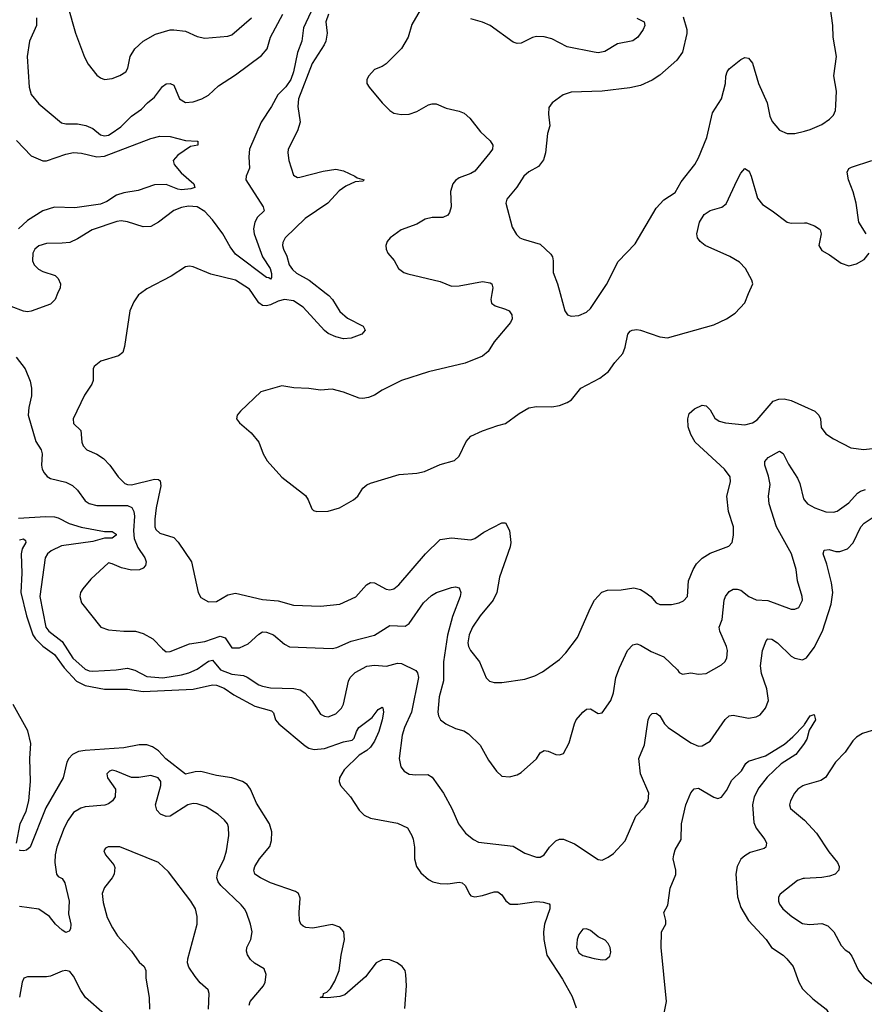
# Model space of a CAD drawing. Header units: inches. Extents: x 1839270 to 1929235, y 762242 to 910350.
# Tile 271 of 362: x 1845930 to 1850310, y 886315 to 891421. Entities that reach past the tile are written whole.
import ezdxf

# ---------------------------------------------------------------- set-up
doc = ezdxf.new("R2010")
doc.units = ezdxf.units.IN
doc.header["$MEASUREMENT"] = 0
for name, color, linetype in [('B8848', 7, 'Continuous'), ('B8849', 7, 'Continuous'), ('B8858', 7, 'Continuous'), ('B8859', 7, 'Continuous')]:
    doc.layers.add(name, color=color, linetype=linetype)

msp = doc.modelspace()

# ---------------------------------------------------------------- linework, layer by layer
at = {"layer": 'B8848', "color": 5}
for points, elevation in [([(1846127, 890000), (1846113.7, 889970), (1846090, 889945.4), (1845990, 889908.7), (1845970, 889905.3), (1845950, 889908.7), (1845886.6, 889933.4)], 660), ([(1846556, 890000), (1846546.9, 889993.1), (1846522, 889958), (1846501.7, 889910), (1846473.7, 889726.3), (1846464.4, 889695.6), (1846442, 889678), (1846350.3, 889649.7), (1846317.1, 889622.9), (1846310.4, 889609.6), (1846310.4, 889550), (1846303.7, 889530), (1846266.6, 889473.4), (1846208.1, 889350), (1846210, 889326), (1846247, 889290), (1846252.4, 889230), (1846259, 889210), (1846278.4, 889190), (1846330, 889167.7), (1846365.5, 889145.5), (1846397.4, 889110), (1846440.2, 889050), (1846476.3, 889016.3), (1846490, 889010.1), (1846510, 889009.1), (1846630, 889038), (1846650, 889036.3), (1846658.8, 889030), (1846663, 889003), (1846637.4, 888890), (1846630.2, 888830.2), (1846631, 888791), (1846636.1, 888776.1), (1846657.7, 888757.7), (1846730, 888734.9), (1846751.7, 888711.7), (1846822, 888610), (1846855.5, 888450), (1846870, 888424.9), (1846910, 888401.3), (1846950, 888403.6), (1847010, 888438.7), (1847050, 888446.7), (1847190, 888414.3), (1847270, 888407.1), (1847350, 888384.7), (1847490, 888379.3), (1847590, 888390.2), (1847672.5, 888427.5), (1847728.7, 888490), (1847750, 888502), (1847770, 888500.9), (1847830, 888467.3), (1847850, 888464.7), (1847870.7, 888469.3), (1847896.3, 888490), (1848035.1, 888650), (1848110, 888724.4), (1848170, 888733.4), (1848270, 888724), (1848290, 888730.3), (1848336.8, 888763.2), (1848430, 888811), (1848450, 888812), (1848470, 888771.3), (1848477.2, 888710), (1848473.4, 888686.6), (1848417.7, 888530), (1848403.8, 888450), (1848386, 888410), (1848318, 888330), (1848278.2, 888270), (1848261.3, 888230), (1848253.4, 888190), (1848257.1, 888170), (1848267.3, 888150), (1848314.9, 888090), (1848350, 888007.3), (1848367.3, 887990), (1848390, 887983.7), (1848430, 887983.1), (1848550, 888001.2), (1848601.3, 888018.7), (1848641, 888039), (1848730, 888103.6), (1848763.1, 888136.9), (1848823.6, 888216.4), (1848890, 888370.5), (1848911.6, 888410), (1848948.5, 888451.5), (1848978.3, 888461.7), (1849050, 888463.6), (1849114.6, 888474.6), (1849150, 888465.3), (1849172.6, 888452.6), (1849203, 888430), (1849230, 888397.3), (1849250, 888387.7), (1849310, 888387.7), (1849350, 888396.3), (1849373.3, 888406.7), (1849394, 888430), (1849398, 888510), (1849422.4, 888570), (1849440.4, 888599.6), (1849470, 888628.4), (1849510, 888654.9), (1849608, 888690), (1849624, 888710), (1849632.3, 888747.7), (1849631.6, 888790), (1849605.6, 888870), (1849596.9, 888950), (1849616.6, 889023.4), (1849613.8, 889050), (1849584.8, 889090), (1849433.5, 889230), (1849409.8, 889270), (1849397.2, 889310), (1849394.3, 889350), (1849402.4, 889377.6), (1849430, 889402), (1849470, 889421.3), (1849490, 889417.6), (1849510, 889397.1), (1849534.3, 889354.3), (1849557.9, 889337.9), (1849590.7, 889329.3), (1849690, 889320.2), (1849730, 889329.2), (1849755.1, 889344.9), (1849837.2, 889442.8), (1849866.5, 889453.5), (1849893.9, 889453.9), (1849930, 889446.1), (1850000, 889414.2)], 680), ([(1848378.9, 890000), (1848373.1, 889970), (1848377.6, 889950), (1848396.2, 889936.2), (1848450, 889920.3), (1848468.2, 889910), (1848483.1, 889890), (1848484.7, 889870), (1848475.2, 889850), (1848391.1, 889750), (1848359.6, 889700.4), (1848330, 889676.2), (1848240.1, 889639.9), (1848050, 889594.6), (1847910.4, 889550), (1847810, 889498.7), (1847770, 889473.4), (1847738.7, 889461.3), (1847710, 889455.9), (1847690, 889457.3), (1847610, 889489.9), (1847550, 889505), (1847490, 889499.4), (1847430, 889508.2), (1847351.6, 889511.6), (1847290, 889521.5), (1847180.7, 889490), (1847074.8, 889390), (1847058.8, 889370), (1847054.8, 889350), (1847070.8, 889330), (1847130, 889278), (1847170.4, 889230), (1847192.2, 889170), (1847212.7, 889132.7), (1847290, 889048.2), (1847412.4, 888952.4), (1847426.7, 888930), (1847444.4, 888884.4), (1847454.6, 888874.6), (1847470.4, 888870.4), (1847530, 888872.8), (1847589.5, 888890), (1847661.6, 888930), (1847683, 888950), (1847710, 888990.4), (1847730.9, 889009.1), (1847750, 889017.4), (1847897.4, 889062.6), (1847990, 889069.3), (1848030, 889077.8), (1848110, 889113.7), (1848184.7, 889135.3), (1848210, 889158), (1848245.9, 889234.1), (1848270, 889260.3), (1848331, 889289), (1848410, 889316.9), (1848450, 889326.3), (1848520.8, 889379.2), (1848570, 889407.3), (1848610, 889414.7), (1848690, 889413.1), (1848730, 889420.3), (1848770, 889435.3), (1848791.6, 889450), (1848840.5, 889510), (1848938, 889562), (1848983.7, 889596.3), (1849016.6, 889643.4), (1849057.2, 889690), (1849070, 889722.8), (1849084, 889790), (1849095.2, 889804.8), (1849106, 889810), (1849130, 889814.2), (1849149.8, 889810.2), (1849250, 889775.3), (1849290, 889771), (1849530, 889837.4), (1849596.2, 889870), (1849640.5, 889899.5), (1849690, 889952.7), (1849710.2, 890000)], 720), ([(1847519.8, 890000), (1847532.5, 889990), (1847551.9, 889970), (1847590, 889906.9), (1847630, 889873.6), (1847712, 889832), (1847721.6, 889810), (1847704, 889790), (1847650, 889769.8), (1847610, 889765.3), (1847570, 889776.2), (1847530, 889794.1), (1847510, 889808.5), (1847400.2, 889930), (1847350, 889962.3), (1847304, 889970), (1847270, 889960.5), (1847230, 889941.6), (1847210, 889936.5), (1847190, 889938.4), (1847170, 889952.4), (1847137.8, 890000)], 680), ([(1848732.6, 890000), (1848756.3, 889910), (1848770.4, 889890.4), (1848790, 889883), (1848830, 889887), (1848870, 889904.4), (1848890, 889923), (1848941.3, 890000)], 740), ([(1845912.7, 889670), (1845958, 889610), (1845985.3, 889545.3), (1845991.4, 889510), (1845991.6, 889470), (1845977, 889410), (1845974.6, 889370), (1846013.5, 889233.5), (1846041.3, 889190), (1846046.7, 889170), (1846043, 889110), (1846046, 889090), (1846056.4, 889070), (1846072.5, 889052.5), (1846090, 889042), (1846170, 889022.2), (1846204.9, 889004.9), (1846230, 888981.7), (1846270, 888924.9), (1846291, 888911), (1846330, 888901.5), (1846490, 888901.6), (1846511.7, 888891.7), (1846522.6, 888870), (1846525.2, 888845.2), (1846519.9, 888770), (1846523.6, 888730), (1846543.3, 888683.3), (1846579.3, 888630), (1846586.2, 888610), (1846582.8, 888590), (1846570, 888577.2), (1846551.5, 888568.5), (1846510, 888566.9), (1846457.7, 888577.7), (1846410, 888599.7), (1846390, 888603.6), (1846299.9, 888520.1), (1846257.6, 888470), (1846246, 888450), (1846242.3, 888430), (1846250, 888396.3), (1846351.2, 888271.2), (1846390, 888257.3), (1846470, 888250.3), (1846530, 888250.3), (1846570, 888237.3), (1846621.3, 888210), (1846670, 888158), (1846690, 888143), (1846710, 888144.4), (1846810, 888184.7), (1846890, 888196.6), (1846970, 888223.6), (1846995.7, 888215.7), (1847030, 888163.2), (1847070, 888163.7), (1847115.8, 888184.2), (1847170, 888233.8), (1847190, 888245.5), (1847210, 888244.7), (1847246, 888230), (1847302.6, 888182.6), (1847330, 888168.7), (1847550, 888159.6), (1847574.7, 888165.3), (1847650, 888197.2), (1847770.5, 888229.5), (1847850, 888279.6), (1847930, 888276.5), (1847950, 888289.2), (1848024, 888396), (1848065, 888435), (1848091.2, 888450), (1848170, 888475.3), (1848190, 888479.3), (1848210, 888474), (1848218.4, 888450), (1848214.3, 888430), (1848174.5, 888325.5), (1848148.5, 888228.5), (1848127.9, 888090), (1848128.1, 887991.9), (1848106.2, 887910), (1848098.9, 887830), (1848102, 887810), (1848112.7, 887790), (1848140.5, 887770), (1848190, 887744.9), (1848233.3, 887733.3), (1848258.2, 887718.2), (1848318, 887658), (1848360.6, 887580.6), (1848402.9, 887522.9), (1848430, 887497.3), (1848470, 887494), (1848510, 887504.9), (1848530, 887516.3), (1848610, 887587.3), (1848630, 887618.8), (1848649.5, 887630.5), (1848670, 887627.7), (1848710, 887610.6), (1848730, 887607.7), (1848750, 887614.8), (1848779.5, 887670), (1848806.6, 887770), (1848816, 887790), (1848849.7, 887830.3), (1848870, 887844.9), (1848890, 887847.3), (1848930, 887822.8), (1848950, 887826), (1848995.8, 887890), (1849009.7, 887930), (1849022.2, 888010), (1849040.2, 888059.8), (1849081.7, 888150), (1849110, 888179.5), (1849130, 888184.2), (1849150, 888176.9), (1849204.8, 888144.8), (1849270, 888116.3), (1849342, 888050), (1849350, 888036), (1849367.1, 888027.1), (1849410, 888033.4), (1849450, 888027.3), (1849490, 888030.4), (1849570, 888074.9), (1849586.3, 888090), (1849597.7, 888110), (1849600.4, 888150), (1849595.6, 888170), (1849560.3, 888250), (1849558.2, 888270), (1849573.7, 888310), (1849583.7, 888410), (1849590.8, 888430), (1849610, 888456.1), (1849630, 888466.9), (1849650, 888468.2), (1849670, 888461.6), (1849711.8, 888430), (1849750, 888412.9), (1849810, 888409.2), (1849930, 888364.6), (1849950, 888364.2), (1849970, 888373), (1849989.7, 888410), (1849988, 888430), (1849963, 888510), (1849957.2, 888570), (1849932.8, 888650), (1849854.7, 888790), (1849816, 888910), (1849813.6, 888950), (1849822.6, 889010), (1849813.6, 889053.6), (1849794, 889110), (1849794.5, 889130), (1849812.3, 889150), (1849870, 889183), (1849890, 889170.7), (1849916.4, 889116.4), (1849963.8, 889043.8), (1849975.2, 889015.2), (1849995.3, 888935.3), (1850000, 888929.5)], 660), ([(1845923.8, 888836.2), (1846064.8, 888844.8), (1846110, 888842.7), (1846130, 888837.4), (1846187.4, 888807.4), (1846248.6, 888788.6), (1846370, 888766), (1846410, 888767), (1846430, 888752.4), (1846430, 888747), (1846410, 888731.5), (1846370, 888731.3), (1846310, 888714), (1846147, 888693), (1846093.5, 888666.5), (1846074.2, 888650), (1846062.5, 888630), (1846034, 888430), (1846066, 888270), (1846080.8, 888250), (1846150, 888195.8), (1846205.1, 888110), (1846270, 888053.4), (1846290, 888043.8), (1846310, 888041.9), (1846430, 888048.8), (1846490, 888057), (1846527.5, 888047.5), (1846590, 888014.4), (1846672, 888008), (1846770, 888023.1), (1846806.5, 888033.5), (1846850, 888053.2), (1846910, 888094.6), (1846930, 888098.9), (1846971.8, 888050), (1847030, 888026.9), (1847090, 888020.1), (1847110, 888011.4), (1847170, 887971.2), (1847190, 887963.8), (1847230, 887955.2), (1847352.6, 887952.6), (1847384.8, 887944.8), (1847409.3, 887929.3), (1847444.4, 887890), (1847490, 887819.1), (1847510, 887808.2), (1847530, 887806), (1847570, 887820.4), (1847599.7, 887850), (1847610, 887871), (1847635.3, 887990), (1847644.3, 888010), (1847670, 888035.1), (1847731.1, 888068.9), (1847770, 888073), (1847831.9, 888068.1), (1847890, 888083.2), (1847910, 888082.4), (1847985, 888045), (1847993.7, 888033.7), (1847999, 888010), (1847961.5, 887830), (1847926, 887750), (1847913.9, 887710), (1847897.6, 887590), (1847906.7, 887546.7), (1847923.7, 887523.7), (1847950, 887508.4), (1847984.2, 887504.2), (1848047, 887507), (1848070, 887492.7), (1848127.4, 887410), (1848170.3, 887330), (1848205.7, 887250), (1848242.7, 887202.7), (1848283, 887170), (1848310, 887156), (1848490, 887134.9), (1848550, 887099), (1848610, 887077.7), (1848630, 887078.3), (1848650, 887090.3), (1848677.2, 887130), (1848710, 887162), (1848730, 887170.3), (1848750, 887170.3), (1848807.3, 887147.3), (1848930, 887064.9), (1848950, 887062.8), (1848982.5, 887077.5), (1849010, 887097.3), (1849070, 887162.8), (1849125.6, 887290), (1849170, 887337), (1849188.4, 887370), (1849191.9, 887410), (1849148.8, 887510), (1849140.7, 887590), (1849170, 887661), (1849188.9, 887790), (1849198, 887810), (1849210, 887822), (1849230, 887824.2), (1849250, 887810.3), (1849273.8, 887770), (1849293.8, 887750), (1849410, 887671), (1849450, 887653.7), (1849470, 887654.4), (1849510, 887679.5), (1849588.6, 887791.4), (1849610, 887810.2), (1849630, 887814.7), (1849710, 887799.1), (1849750, 887805.5), (1849770, 887816.5), (1849798.3, 887850), (1849812.9, 887890), (1849804.4, 887950), (1849777, 888030), (1849772.3, 888070), (1849781.6, 888150), (1849800.5, 888199.5), (1849810, 888210.4), (1849830, 888209), (1849860.3, 888190), (1849930, 888120.8), (1849950, 888109.1), (1849990, 888100.9), (1850000, 888106.4)], 640), ([(1845930, 888723.5), (1845950, 888728.2), (1845959.6, 888719.6), (1845961.7, 888710), (1845943.3, 888676.7), (1845937.1, 888650), (1845941, 888550), (1845936.3, 888450), (1845965, 888330), (1845999.1, 888230), (1846012, 888210), (1846050, 888171.4), (1846110, 888127.9), (1846160.3, 888060.3), (1846225.1, 887990), (1846270, 887967.7), (1846370, 887949.7), (1846490, 887949.2), (1846570, 887936.5), (1846830, 887948.8), (1846930, 887971.4), (1846950, 887970.1), (1846990, 887954.1), (1847040.1, 887920.1), (1847150, 887860.7), (1847236.1, 887836.1), (1847245.6, 887825.6), (1847257.6, 887790), (1847274, 887770), (1847410, 887655.1), (1847430, 887642.8), (1847456.6, 887636.6), (1847510, 887642), (1847610, 887675.1), (1847655, 887685), (1847664.4, 887695.6), (1847676.3, 887730), (1847689.2, 887750.8), (1847757.5, 887802.5), (1847790, 887844), (1847810, 887854.8), (1847813, 887853), (1847817.6, 887830), (1847810.2, 887790), (1847793, 887730), (1847770, 887679.7), (1847750, 887648.9), (1847730, 887630.8), (1847690, 887606.8), (1847613.5, 887530), (1847588.4, 887490), (1847586.5, 887470), (1847593.2, 887450), (1847646.2, 887390), (1847690, 887320.9), (1847716.3, 887296.3), (1847750, 887280.7), (1847890, 887254.3), (1847940.5, 887230), (1847964.4, 887190), (1847970.3, 887170.3), (1847977.4, 887130), (1847976.9, 887070), (1847987.4, 887030), (1848010, 886997), (1848050, 886962), (1848073.4, 886950), (1848110, 886940.7), (1848150, 886940.2), (1848208.9, 886948.9), (1848224.9, 886944.9), (1848240.3, 886930), (1848263.7, 886883.7), (1848270, 886877.1), (1848290, 886872), (1848330, 886878.9), (1848390, 886898.7), (1848410, 886897.6), (1848430, 886883), (1848451.5, 886851.5), (1848473.8, 886833.8), (1848513.4, 886833.4), (1848610, 886847.4), (1848645.3, 886845.3), (1848675.3, 886835.3), (1848679.1, 886830), (1848678.7, 886810), (1848651.8, 886730), (1848646.3, 886690), (1848648.6, 886650), (1848663.5, 886570), (1848745.3, 886445.3), (1848795.7, 886355.7), (1848815.8, 886295.8)], 620), ([(1845913.5, 887150), (1845932.5, 887250), (1845963.2, 887316.8), (1845976.9, 887370), (1845985.6, 887470), (1845982.8, 887590), (1845987.5, 887667.5), (1845972.7, 887732.7), (1845896.1, 887870)], 620), ([(1849259.8, 886210), (1849283.9, 886330), (1849256.1, 886610), (1849258, 886690), (1849280.9, 886730), (1849280.7, 886750), (1849271.1, 886790), (1849291, 886829), (1849303.3, 886916.7), (1849332.2, 886987.8), (1849333.5, 887010), (1849319.4, 887070), (1849321.5, 887090), (1849330, 887115.3), (1849359.8, 887170), (1849362.9, 887250), (1849385.1, 887350), (1849410, 887410.7), (1849428.6, 887431.4), (1849450, 887435.3), (1849530, 887388.3), (1849550, 887382.4), (1849570, 887388.8), (1849595.7, 887424.3), (1849622.9, 887477.1), (1849673.8, 887526.2), (1849695.9, 887564.1), (1849710, 887574.9), (1849797, 887603), (1849895.8, 887664.2), (1849938.9, 887701.1), (1849997.6, 887762.4), (1850000, 887766)], 620), ([(1847926.9, 886293.1), (1847936.5, 886410), (1847932.9, 886470), (1847928.3, 886490), (1847913.7, 886510), (1847887.6, 886530), (1847850, 886546.2), (1847813.1, 886546.9), (1847779.1, 886530), (1847723.5, 886456.5), (1847616.4, 886363.6), (1847590, 886355.6), (1847527.5, 886347.5), (1847489.2, 886350), (1847503.1, 886356.9), (1847506, 886370), (1847522.7, 886377.3), (1847542.4, 886397.6), (1847565.3, 886434.7), (1847587.4, 886490), (1847597.7, 886570), (1847614.4, 886650), (1847610.4, 886690.4), (1847590, 886714), (1847550, 886728.6), (1847450, 886709.8), (1847413.3, 886713.3), (1847400, 886720), (1847388, 886730), (1847381.7, 886750), (1847378.9, 886790), (1847384.8, 886864.8), (1847376, 886890), (1847359.7, 886899.7), (1847230, 886945.3), (1847178.4, 886970), (1847149.6, 886990), (1847144.4, 887010), (1847149.8, 887030), (1847174.2, 887070), (1847227.7, 887132.3), (1847236.4, 887163.6), (1847238, 887210), (1847225.9, 887250), (1847158.5, 887358.5), (1847127, 887430), (1847110, 887453.9), (1847086, 887470), (1847030, 887488.6), (1846950, 887501.8), (1846870, 887521.3), (1846839.9, 887520.1), (1846790, 887507.9), (1846688.2, 887588.2), (1846649.9, 887630), (1846618.1, 887650), (1846590, 887660.1), (1846550, 887660.5), (1846470, 887644.4), (1846270, 887631.2), (1846235, 887625), (1846204.7, 887610), (1846185.8, 887590), (1846175.2, 887570), (1846155.2, 887490), (1846066.2, 887333.8), (1845985.2, 887130), (1845965.5, 887114.5), (1845950, 887110.6), (1845933.1, 887113.1), (1845930, 887113.8)], 620), ([(1850000, 887669.3), (1849954.4, 887610), (1849878.4, 887561.6), (1849807, 887493), (1849763.3, 887436.7), (1849739.2, 887390), (1849729.6, 887350), (1849736.7, 887256.7), (1849750, 887228.5), (1849793.7, 887170), (1849803.1, 887150), (1849799.3, 887130), (1849790, 887123), (1849718.7, 887101.3), (1849690, 887085.1), (1849670, 887066.6), (1849650.2, 887030), (1849644.1, 886990), (1849652.5, 886872.5), (1849670, 886817.6), (1849710, 886748.8), (1849800.3, 886650), (1849829.1, 886610), (1849889, 886570), (1849909.1, 886550), (1849941.1, 886510), (1849970.3, 886430), (1849990, 886394.9), (1850000, 886385.3)], 620), ([(1847120.3, 886310), (1847125.1, 886330), (1847193.7, 886410), (1847202.7, 886430), (1847208.3, 886470), (1847198.2, 886498.2), (1847148, 886528), (1847127.1, 886547.1), (1847110.9, 886570.9), (1847106, 886590), (1847108.6, 886610), (1847129, 886651), (1847135.8, 886690), (1847127.8, 886730), (1847106.8, 886790), (1847096.1, 886810), (1847078, 886830), (1846973.5, 886930), (1846959, 886950), (1846952.9, 886970), (1846957.8, 887002.2), (1846989.8, 887070), (1847002.9, 887110), (1847015.5, 887190), (1847012.8, 887232.8), (1847007.1, 887250), (1846993, 887270), (1846959.3, 887299.3), (1846898, 887338), (1846850, 887353.5), (1846830, 887355.7), (1846802.4, 887350), (1846710, 887290.8), (1846690, 887288.9), (1846660.7, 887300.7), (1846641.4, 887321.4), (1846635.1, 887350), (1846661.6, 887450), (1846662, 887470), (1846649, 887490), (1846610, 887501.6), (1846548.6, 887491.4), (1846510, 887491.3), (1846430, 887524), (1846410, 887529.6), (1846395.6, 887524.4), (1846382.4, 887510), (1846385.7, 887490), (1846426.7, 887430), (1846424.9, 887390), (1846412.2, 887370), (1846390, 887354.3), (1846371.8, 887348.2), (1846270, 887339.1), (1846247.3, 887332.7), (1846210, 887308.9), (1846181.9, 887270), (1846161.5, 887230), (1846123.5, 887130), (1846114.4, 887090), (1846111.8, 887050), (1846121.7, 886990), (1846130, 886977.1), (1846150, 886968), (1846164.2, 886944.2), (1846186.3, 886850), (1846183.4, 886783.4), (1846194.9, 886730), (1846193.3, 886706.7), (1846186.6, 886693.4), (1846170, 886687.4), (1846150, 886698.9), (1846115.1, 886730), (1846084, 886770), (1846030, 886807.3), (1845930, 886822.8)], 640), ([(1850000, 887450.7), (1849991.7, 887448.3), (1849966, 887430), (1849947.6, 887410), (1849926.7, 887370), (1849921.6, 887350), (1849928.2, 887330), (1850000, 887270.2)], 640), ([(1846909.7, 886290), (1846912.8, 886370), (1846907.3, 886390), (1846866.7, 886426.7), (1846839.6, 886459.6), (1846807.9, 886507.9), (1846801, 886530), (1846801.5, 886550), (1846849.7, 886730), (1846851.2, 886770), (1846841.1, 886810), (1846817.7, 886850), (1846701.3, 887001.3), (1846650, 887049.6), (1846450, 887131.8), (1846388.3, 887131.7), (1846374.8, 887125.2), (1846366.8, 887110), (1846374.8, 887090), (1846418.7, 887038.7), (1846423.4, 887023.4), (1846419.3, 886990), (1846410.4, 886970), (1846370, 886920.5), (1846358.4, 886890), (1846362.6, 886842.6), (1846384.7, 886764.7), (1846411.2, 886711.2), (1846438, 886670), (1846510.4, 886590), (1846550, 886533), (1846575.5, 886510), (1846584.4, 886490), (1846584.9, 886450), (1846602.4, 886350), (1846603, 886290)], 660), ([(1850000, 886968), (1849992.3, 886967.7), (1849963.8, 886956.2), (1849873.7, 886886.3), (1849865.3, 886870), (1849864.6, 886850), (1849870, 886834.8), (1849888.4, 886810), (1849933.7, 886770), (1849990, 886734.3), (1850000, 886732.6)], 640), ([(1846370, 886263.1), (1846271, 886350), (1846246.9, 886386.9), (1846210, 886460.9), (1846190, 886484.5), (1846170, 886489.5), (1846150, 886486.6), (1846090, 886460.7), (1846070, 886457), (1845970, 886457), (1845951.3, 886450), (1845943, 886430), (1845928.5, 886351.5)], 660)]:
    msp.add_lwpolyline(points, dxfattribs=dict(at, elevation=elevation))
at = {"layer": 'B8848', "color": 5, "elevation": 640}
msp.add_lwpolyline([(1848870, 886707), (1848850, 886703.7), (1848830, 886677.2), (1848820.3, 886650), (1848817.8, 886610), (1848830, 886582.4), (1848850, 886568.7), (1848910, 886552.7), (1848950, 886545.5), (1848970, 886547.7), (1848990, 886564.7), (1848995.5, 886584.5), (1848992.3, 886610), (1848981.2, 886630), (1848967, 886647), (1848930, 886665.1), (1848890, 886697)], close=True, dxfattribs=at)
at = {"layer": 'B8849', "color": 5}
for points, elevation in [([(1846179.1, 891490), (1846219.5, 891350), (1846266.1, 891226.1), (1846285.5, 891190), (1846330, 891133.4), (1846350, 891118.4), (1846370, 891110.4), (1846410, 891114.9), (1846450, 891130.3), (1846480.5, 891150), (1846491.6, 891168.4), (1846503.2, 891230), (1846526.6, 891270), (1846570.8, 891310), (1846634.1, 891345.9), (1846710, 891368.2), (1846728.7, 891368.7), (1846790, 891360.6), (1846850, 891333.8), (1846890, 891325.3), (1847010, 891334.9), (1847030, 891341.6), (1847132.4, 891430)], 680), ([(1848006.7, 891470), (1847963.6, 891396.4), (1847945.4, 891330), (1847910, 891272), (1847830, 891191.2), (1847810, 891178), (1847770, 891162.4), (1847740.4, 891130), (1847730.5, 891110), (1847730.5, 891090.5), (1847742, 891070), (1847809.3, 890989.3), (1847849.1, 890949.1), (1847870, 890935.8), (1847908.9, 890928.9), (1847950, 890930.3), (1847990, 890944.9), (1848050, 890978.5), (1848070, 890984.4), (1848090, 890984.6), (1848142, 890962), (1848210, 890946.5), (1848235, 890935), (1848263.7, 890910), (1848319.4, 890839.4), (1848370, 890793), (1848383.8, 890770), (1848381.6, 890750), (1848368.2, 890730), (1848290, 890634.7), (1848270, 890622.2), (1848210, 890601.3), (1848190, 890587.3), (1848177, 890570), (1848164, 890530), (1848167.6, 890450), (1848159.1, 890420.9), (1848150, 890406.6), (1848125.3, 890394.7), (1848070, 890395.1), (1848033, 890387), (1847990, 890360.4), (1847908.4, 890330), (1847850.7, 890290), (1847835.5, 890270), (1847828.2, 890250), (1847830.5, 890230), (1847839.3, 890210), (1847872.4, 890172.4), (1847895.3, 890130), (1847923, 890110), (1847943.1, 890103.1), (1848110, 890062.2), (1848170, 890039.3), (1848210, 890040.5), (1848330, 890062.2), (1848370, 890056.5), (1848378.4, 890050), (1848384.6, 890030), (1848378.9, 890000)], 720), ([(1846017.7, 891430), (1846017.2, 891390), (1845981.5, 891310), (1845968.5, 891230), (1845980.2, 891070), (1845990, 891033.4), (1846030, 890984.9), (1846146.4, 890886.4), (1846170, 890880.2), (1846230, 890881.2), (1846272.5, 890872.5), (1846310, 890855.6), (1846350, 890824.3), (1846370, 890818.9), (1846390, 890821.8), (1846405.1, 890830), (1846454.3, 890865.7), (1846510, 890920.8), (1846562.6, 890957.4), (1846592.6, 890990), (1846630, 891018.3), (1846670, 891074.9), (1846690, 891088.2), (1846710, 891090.4), (1846730, 891080.7), (1846758.7, 891010), (1846790, 890990.3), (1846830, 890994.2), (1846875.6, 891010), (1846910, 891029.2), (1846961.6, 891078.4), (1847050, 891135.3), (1847184.3, 891235.7), (1847212.8, 891270), (1847230.9, 891330), (1847295.2, 891450)], 660), ([(1847439.7, 891460.3), (1847402.5, 891377.5), (1847393, 891310), (1847371.1, 891250), (1847349.4, 891150), (1847335.7, 891110), (1847310, 891073.2), (1847269.1, 891030.9), (1847236.6, 890970), (1847181.6, 890890), (1847122.6, 890750), (1847118.2, 890710), (1847122.3, 890650), (1847104.9, 890610), (1847103, 890590), (1847193.1, 890450), (1847197.6, 890430), (1847163.8, 890396.2), (1847148.8, 890371.2), (1847143.4, 890336.6), (1847146.2, 890310), (1847190.1, 890190), (1847229.5, 890130), (1847235.5, 890104.5), (1847235.6, 890084.4), (1847230, 890075.1), (1847222.3, 890082.3), (1847210, 890084.4), (1847050, 890205.3), (1847022.1, 890242.1), (1846984.5, 890310), (1846930, 890382.9), (1846890, 890425.6), (1846850, 890450.4), (1846806.2, 890453.8), (1846770, 890447.5), (1846729, 890431), (1846650, 890369.8), (1846610, 890348.5), (1846570, 890346), (1846490, 890372.9), (1846456.8, 890376.8), (1846434.2, 890374.2), (1846305.5, 890330), (1846230, 890283.5), (1846190, 890265.7), (1846150, 890260.9), (1846070, 890260.3), (1846030, 890248.6), (1846009.5, 890230.5), (1845999.2, 890210), (1845996.9, 890170), (1846005.2, 890150), (1846027.3, 890127.3), (1846050, 890114.5), (1846114.5, 890094.5), (1846130, 890078.8), (1846141.6, 890050), (1846140.4, 890030), (1846127, 890000)], 660), ([(1847531.3, 891450), (1847517.4, 891410), (1847524.9, 891350), (1847517.5, 891310), (1847509.3, 891290), (1847446.1, 891193.9), (1847376.3, 891010), (1847372.9, 890970), (1847383.9, 890890), (1847370, 890843.7), (1847323.1, 890750), (1847320.4, 890730), (1847326.4, 890690), (1847350, 890614.8), (1847370, 890602.4), (1847383.7, 890603.7), (1847504.2, 890635.8), (1847570, 890645.2), (1847610, 890636.6), (1847667.7, 890610), (1847679.9, 890599.9), (1847716, 890590), (1847710, 890584), (1847670, 890579.5), (1847622.1, 890557.9), (1847587, 890533), (1847527.3, 890470), (1847410, 890389.3), (1847306.7, 890290), (1847294.3, 890265.7), (1847292.3, 890250), (1847297.9, 890230), (1847314.7, 890194.7), (1847327.5, 890150), (1847344.7, 890124.7), (1847366.5, 890106.5), (1847430.5, 890070.5), (1847519.8, 890000)], 680), ([(1849130, 891429.1), (1849168.4, 891410), (1849172.2, 891390), (1849163.7, 891370), (1849134.9, 891330), (1849110, 891311), (1849030, 891295.3), (1848964, 891256), (1848930, 891249.2), (1848910, 891251.3), (1848770, 891279.4), (1848690, 891320.7), (1848650, 891332.1), (1848610, 891332.9), (1848590, 891327.6), (1848530, 891299.5), (1848510, 891297.5), (1848490, 891303.2), (1848370, 891389.7), (1848330, 891407.2), (1848270, 891424.8)], 720), ([(1849370, 891436), (1849389.2, 891370), (1849390.2, 891349.8), (1849367.9, 891252.1), (1849338.7, 891210), (1849250, 891132.4), (1849210, 891106.6), (1849150, 891079.7), (1849093.4, 891066.6), (1848950, 891049.8), (1848790, 891044.7), (1848748.8, 891031.2), (1848690.8, 890990), (1848674.9, 890965.1), (1848672.4, 890930), (1848678.7, 890870), (1848666.7, 890830), (1848657.6, 890730), (1848645.9, 890694.1), (1848619.9, 890660.1), (1848570, 890631.1), (1848544.6, 890610), (1848507.8, 890552.2), (1848457.1, 890490), (1848450.5, 890470), (1848484.6, 890344.6), (1848506.1, 890306.1), (1848524, 890290), (1848541.8, 890281.8), (1848630, 890256), (1848684.2, 890204.2), (1848692.9, 890190), (1848696.9, 890170), (1848695.8, 890110), (1848719.5, 890050), (1848732.6, 890000)], 740), ([(1848941.3, 890000), (1848972.7, 890047.3), (1849034.1, 890165.9), (1849121.6, 890258.4), (1849230, 890443.1), (1849270, 890486.7), (1849330, 890523.8), (1849360.9, 890579.1), (1849431.2, 890670), (1849450, 890704), (1849492.8, 890810), (1849523, 890937), (1849569.9, 891010.1), (1849589.8, 891090), (1849592.2, 891127.8), (1849598.7, 891150), (1849610, 891165.5), (1849670, 891214), (1849690, 891224), (1849710, 891221), (1849730, 891194.8), (1849762, 891090), (1849806, 890990), (1849819.9, 890919.9), (1849832.8, 890892.8), (1849870, 890847.3), (1849910, 890830.8), (1849950, 890830.8), (1850000, 890843.2)], 740), ([(1845913.4, 890793.4), (1845990, 890714.3), (1846050, 890688.2), (1846070, 890688.5), (1846170, 890723.9), (1846210, 890732.1), (1846250, 890728.7), (1846329.6, 890709.6), (1846370, 890712.7), (1846610, 890804.8), (1846656.2, 890816.2), (1846710, 890815.2), (1846790, 890794.4), (1846850, 890791.5), (1846854, 890790), (1846854.8, 890770), (1846816.4, 890763.6), (1846750, 890717.4), (1846726.5, 890690), (1846731.8, 890670), (1846767, 890627), (1846833.4, 890570), (1846838, 890550), (1846817.1, 890542.9), (1846770, 890538.1), (1846750, 890541.8), (1846690, 890566.1), (1846630, 890565), (1846545.3, 890534.7), (1846470, 890521.9), (1846433.1, 890510), (1846382.9, 890477.1), (1846350, 890464.4), (1846215.4, 890444.6), (1846110, 890448.6), (1846050.3, 890430), (1845970, 890378.4), (1845923.8, 890336.2)], 640), ([(1849710.2, 890000), (1849731.6, 890050), (1849727.6, 890070), (1849694.6, 890130), (1849662.8, 890162.8), (1849612.7, 890192.7), (1849485.7, 890250), (1849458.5, 890270), (1849445.1, 890290), (1849441, 890310), (1849455.3, 890370), (1849478.9, 890410), (1849510, 890430.3), (1849570.9, 890449.1), (1849593.6, 890466.4), (1849650, 890588.2), (1849670, 890624.4), (1849690, 890648.4), (1849710, 890637.6), (1849714.7, 890630), (1849723.9, 890610), (1849755.5, 890495.5), (1849781.8, 890461.8), (1849832.2, 890430), (1849910, 890370.3), (1849930, 890365.3), (1850000, 890366.6)], 720), ([(1847137.8, 890000), (1847122.6, 890022.6), (1847050, 890069.8), (1846920.8, 890100.8), (1846830, 890139.6), (1846810, 890142.9), (1846790, 890138.4), (1846716.3, 890090), (1846590, 890025.6), (1846556, 890000)], 680)]:
    msp.add_lwpolyline(points, dxfattribs=dict(at, elevation=elevation))
at = {"layer": 'B8858', "color": 5}
for points, elevation in [([(1850000, 889414.2), (1850052.9, 889390), (1850074.9, 889370), (1850082.8, 889350), (1850086.7, 889306.7), (1850110, 889273), (1850150, 889246.4), (1850239.9, 889199.9), (1850307.7, 889192.3), (1850410, 889204.4), (1850430, 889214.9), (1850465.6, 889250), (1850490, 889285.5), (1850550, 889407.7), (1850568.8, 889451.2), (1850578.7, 889490), (1850580.9, 889530), (1850575.3, 889570), (1850527.6, 889687.6), (1850518.7, 889730), (1850529.6, 889870.4), (1850543.8, 889936.2), (1850571.2, 890000)], 680), ([(1850000, 888929.5), (1850015.8, 888910), (1850053.4, 888890), (1850110, 888869), (1850150, 888866.3), (1850170, 888872), (1850230, 888914.9), (1850275, 888965), (1850290, 888975.8), (1850316.1, 888983.9)], 660), ([(1850000, 888106.4), (1850010, 888111.8), (1850050, 888165.5), (1850093.8, 888250), (1850138.1, 888390), (1850146.4, 888450), (1850139.5, 888499.5), (1850116.5, 888596.5), (1850096.3, 888650), (1850101.2, 888670), (1850127.2, 888672.7), (1850162.7, 888662.7), (1850182.5, 888662.5), (1850223.7, 888676.3), (1850251.7, 888708.3), (1850292.9, 888790), (1850310, 888810.2), (1850350, 888837.2)], 640), ([(1850000, 887766), (1850030, 887810.8), (1850050, 887818), (1850056.3, 887790), (1850023.8, 887736.2), (1850012.2, 887690), (1850000.5, 887670), (1850000, 887669.3)], 620), ([(1850350, 887734.8), (1850300.9, 887719.1), (1850270, 887699.7), (1850250, 887680.5), (1850210, 887622), (1850160.8, 887570), (1850109.4, 887490.6), (1850084.3, 887475.7), (1850000, 887450.7)], 640), ([(1850000, 887270.2), (1850000.3, 887270), (1850061.8, 887201.8), (1850125.8, 887105.8), (1850171.7, 887050), (1850180.3, 887030), (1850178.7, 887010), (1850159.1, 886990), (1850130, 886978.5), (1850090, 886972.1), (1850000, 886968)], 640), ([(1850000, 886732.6), (1850028, 886728), (1850090, 886733.7), (1850121.3, 886721.3), (1850152, 886690), (1850190, 886619.1), (1850210, 886598), (1850230, 886584.9), (1850245.1, 886565.1), (1850279.6, 886490), (1850310, 886452.2), (1850370, 886406.4)], 640), ([(1850000, 886385.3), (1850043.6, 886343.6), (1850111.5, 886290), (1850188.9, 886170), (1850243.7, 886143.7), (1850304.9, 886124.9), (1850327.7, 886110)], 620)]:
    msp.add_lwpolyline(points, dxfattribs=dict(at, elevation=elevation))
at = {"layer": 'B8859', "color": 5}
for points, elevation in [([(1850000, 890843.2), (1850030, 890850.7), (1850090, 890877.3), (1850130, 890904), (1850150, 890926), (1850161.2, 890950), (1850163.2, 890976.8), (1850165.6, 891050), (1850152.4, 891130), (1850166.6, 891230), (1850148.1, 891330), (1850146.8, 891390), (1850132.2, 891490)], 740), ([(1850319.7, 890310), (1850281.7, 890370), (1850267.8, 890470), (1850251.8, 890528.2), (1850228, 890590), (1850221.1, 890630), (1850230.6, 890649.4), (1850243.6, 890656.4), (1850349.6, 890690)], 720), ([(1850000, 890366.6), (1850010, 890366.7), (1850051.6, 890351.6), (1850076.2, 890336.2), (1850082, 890330), (1850086.4, 890310), (1850074.9, 890250), (1850090, 890223.8), (1850130, 890201.6), (1850190, 890158), (1850230, 890143.8), (1850270, 890154.4), (1850310, 890176.4), (1850335.8, 890210)], 720)]:
    msp.add_lwpolyline(points, dxfattribs=dict(at, elevation=elevation))

doc.saveas('drawing.dxf')
